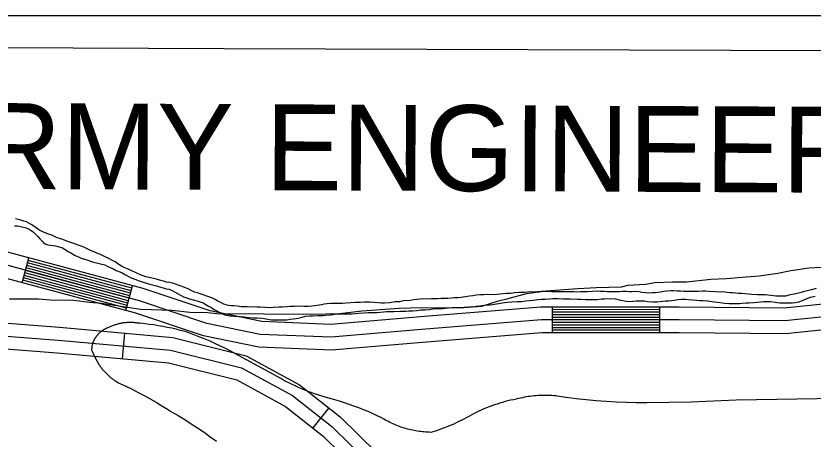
# Model space of a CAD drawing. Extents: x 3161665 to 3199565, y 885729 to 911164.
# Drawn here: x 3194058 to 3194987, y 908484 to 908977 of the extents above; entities that cross this region are included whole.
import ezdxf

# ---------------------------------------------------------------- set-up
doc = ezdxf.new("R2010")
doc.units = 0
for name, color, linetype in [('V-LEVE-TOET', 7, 'Continuous'), ('V-ROAD-CNTR', 7, 'Continuous'), ('V-SITE-VEGE', 7, 'Continuous'), ('V-TOPO-BNDY', 7, 'Continuous'), ('V-TOPO-GNAM-IDEN', 7, 'Continuous'), ('V-TOPO-SHOR', 7, 'Continuous')]:
    doc.layers.add(name, color=color, linetype=linetype)

msp = doc.modelspace()

# ---------------------------------------------------------------- linework, layer by layer
at = {"layer": 'V-LEVE-TOET'}
for points in [[(3194244.81, 908611.48), (3194239.63, 908612.66), (3194234.42, 908613.76), (3194229.2, 908614.77), (3194223.96, 908615.69), (3194218.71, 908616.53), (3194213.44, 908617.27), (3194208.17, 908617.93), (3194202.88, 908618.5), (3194199.43, 908618.82), (3194198.43, 908618.95), (3194197.42, 908619.07), (3194196.41, 908619.17), (3194195.39, 908619.25), (3194194.38, 908619.31), (3194193.36, 908619.35), (3194192.35, 908619.38), (3194191.33, 908619.39), (3194190.32, 908619.38), (3194189.3, 908619.36), (3194188.29, 908619.31), (3194187.27, 908619.25), (3194186.26, 908619.17), (3194185.25, 908619.08), (3194184.24, 908618.96), (3194183.23, 908618.83), (3194182.23, 908618.68), (3194181.23, 908618.52), (3194180.23, 908618.33), (3194179.23, 908618.13), (3194178.24, 908617.91), (3194177.25, 908617.67), (3194176.27, 908617.42), (3194175.29, 908617.15), (3194174.32, 908616.86), (3194173.35, 908616.56), (3194172.39, 908616.24), (3194171.43, 908615.9), (3194170.48, 908615.55), (3194169.53, 908615.17), (3194168.6, 908614.79), (3194167.66, 908614.38), (3194166.74, 908613.96), (3194165.82, 908613.53), (3194164.92, 908613.08), (3194164.76, 908613), (3194164.29, 908612.82), (3194163.83, 908612.63), (3194163.36, 908612.44), (3194162.9, 908612.24), (3194162.45, 908612.03), (3194162, 908611.81), (3194161.55, 908611.59), (3194161.11, 908611.36), (3194160.67, 908611.12), (3194160.23, 908610.87), (3194159.8, 908610.61), (3194159.37, 908610.35), (3194158.95, 908610.08), (3194158.53, 908609.8), (3194158.12, 908609.52), (3194157.71, 908609.23), (3194157.31, 908608.93), (3194156.92, 908608.62), (3194156.52, 908608.31), (3194156.14, 908607.99), (3194155.76, 908607.66), (3194155.38, 908607.33), (3194155.02, 908606.99), (3194154.65, 908606.64), (3194154.3, 908606.29), (3194153.94, 908605.93), (3194153.6, 908605.56), (3194153.26, 908605.19), (3194152.93, 908604.82), (3194152.61, 908604.43), (3194152.29, 908604.04), (3194151.98, 908603.65), (3194151.67, 908603.25), (3194151.38, 908602.85), (3194151.09, 908602.44), (3194150.8, 908602.02), (3194150.53, 908601.6), (3194150.26, 908601.18), (3194150, 908600.75), (3194149.74, 908600.32), (3194149.5, 908599.88), (3194149.26, 908599.44), (3194149.03, 908598.99), (3194148.81, 908598.54), (3194148.65, 908598.21), (3194148.46, 908597.76), (3194148.28, 908597.31), (3194148.11, 908596.85), (3194147.94, 908596.4), (3194147.78, 908595.94), (3194147.63, 908595.47), (3194147.49, 908595.01), (3194147.35, 908594.54), (3194147.22, 908594.07), (3194147.1, 908593.59)], [(3194615.57, 908523.37), (3194612.47, 908522.28), (3194609.39, 908521.13), (3194606.33, 908519.93), (3194603.3, 908518.68), (3194600.28, 908517.37), (3194597.29, 908516.01), (3194594.33, 908514.6), (3194591.39, 908513.14), (3194588.47, 908511.62), (3194585.58, 908510.06), (3194582.74, 908508.46), (3194579.9, 908506.89), (3194577.02, 908505.37), (3194574.12, 908503.9), (3194571.19, 908502.48), (3194568.24, 908501.11), (3194565.27, 908499.79), (3194562.27, 908498.53), (3194559.26, 908497.31), (3194556.22, 908496.15), (3194553.16, 908495.05), (3194550.08, 908493.99), (3194546.99, 908493), (3194543.87, 908492.05), (3194541.72, 908491.43), (3194539.73, 908491.49), (3194537.75, 908491.58), (3194535.77, 908491.7), (3194533.79, 908491.86), (3194531.81, 908492.06), (3194529.84, 908492.28), (3194527.87, 908492.54), (3194525.91, 908492.84), (3194523.95, 908493.17), (3194522, 908493.54), (3194520.05, 908493.94), (3194518.12, 908494.37), (3194516.19, 908494.84), (3194514.27, 908495.34), (3194512.35, 908495.87), (3194510.45, 908496.44), (3194508.56, 908497.04), (3194506.68, 908497.67), (3194504.8, 908498.34), (3194502.95, 908499.03), (3194501.1, 908499.77), (3194499.27, 908500.53), (3194497.45, 908501.32), (3194495.64, 908502.15), (3194493.85, 908503.01), (3194492.08, 908503.89), (3194490.31, 908504.81), (3194488.57, 908505.76), (3194486.84, 908506.75), (3194485.14, 908507.76), (3194484.36, 908508.23), (3194484.36, 908508.23), (3194479.05, 908510.76), (3194473.7, 908513.21), (3194468.31, 908515.56), (3194462.88, 908517.83), (3194457.41, 908519.99), (3194451.91, 908522.07), (3194446.36, 908524.05), (3194440.79, 908525.93), (3194435.18, 908527.71), (3194429.55, 908529.4), (3194423.88, 908530.99), (3194421.25, 908531.7), (3194421.25, 908531.7), (3194417.37, 908532.78), (3194413.51, 908533.92), (3194409.67, 908535.14), (3194405.85, 908536.41), (3194402.06, 908537.76), (3194398.28, 908539.17), (3194394.54, 908540.65), (3194390.82, 908542.19), (3194387.13, 908543.79), (3194383.46, 908545.46), (3194379.83, 908547.2), (3194376.22, 908548.99), (3194372.65, 908550.85), (3194369.11, 908552.77), (3194367.45, 908553.7), (3194340.19, 908568.35), (3194313.14, 908583.37), (3194312.58, 908583.69), (3194307, 908586.67), (3194301.37, 908589.54), (3194295.69, 908592.32), (3194289.97, 908595.01), (3194284.2, 908597.59), (3194278.38, 908600.07), (3194272.52, 908602.45), (3194266.63, 908604.73), (3194260.69, 908606.91), (3194255.12, 908608.85), (3194249.98, 908610.21), (3194244.81, 908611.48)], [(3194147.1, 908593.59), (3194146.98, 908593.12), (3194146.87, 908592.64), (3194146.77, 908592.16), (3194146.68, 908591.68), (3194146.6, 908591.2), (3194146.52, 908590.72), (3194146.45, 908590.23), (3194146.39, 908589.74), (3194146.33, 908589.26), (3194146.28, 908588.77), (3194146.24, 908588.28), (3194146.21, 908587.8), (3194146.21, 908587.71), (3194146.93, 908585.92), (3194147.68, 908584.14), (3194148.46, 908582.38), (3194149.27, 908580.63), (3194150.11, 908578.89), (3194150.98, 908577.17), (3194151.71, 908575.78), (3194152.22, 908574.81), (3194152.76, 908573.85), (3194153.31, 908572.89), (3194153.87, 908571.95), (3194154.45, 908571.01), (3194155.05, 908570.08), (3194155.66, 908569.17), (3194156.29, 908568.26), (3194156.94, 908567.37), (3194157.6, 908566.49), (3194158.28, 908565.62), (3194158.97, 908564.75), (3194159.67, 908563.91), (3194160.39, 908563.07), (3194161.13, 908562.24), (3194161.88, 908561.43), (3194162.64, 908560.63), (3194163.42, 908559.85), (3194164.21, 908559.08), (3194165.01, 908558.32), (3194165.83, 908557.57), (3194166.66, 908556.84), (3194167.5, 908556.13), (3194168.36, 908555.42), (3194169.22, 908554.74), (3194170.1, 908554.06), (3194170.99, 908553.41), (3194171.89, 908552.77), (3194172.8, 908552.14), (3194173.73, 908551.53), (3194174.66, 908550.93), (3194175.6, 908550.35), (3194176.56, 908549.79), (3194177.52, 908549.25), (3194178.49, 908548.72), (3194179, 908548.45), (3194186.2, 908545.09), (3194193.34, 908541.61), (3194200.41, 908538.02), (3194207.43, 908534.31), (3194214.39, 908530.48), (3194221.28, 908526.54), (3194228.1, 908522.48), (3194234.85, 908518.3), (3194239.29, 908515.48), (3194247.04, 908510.95), (3194254.71, 908506.3), (3194262.29, 908501.5), (3194269.8, 908496.58), (3194277.21, 908491.52), (3194284.54, 908486.34), (3194291.78, 908481.03)], [(3195015.21, 908530.91), (3194897.36, 908528.76), (3194844.82, 908526.77), (3194793.12, 908525.68), (3194793.12, 908525.68), (3194781.32, 908525.77), (3194769.53, 908526.06), (3194757.74, 908526.56), (3194745.97, 908527.26), (3194734.2, 908528.17), (3194722.46, 908529.28), (3194710.74, 908530.59), (3194699.04, 908532.11), (3194698.31, 908532.21), (3194696.06, 908532.61), (3194693.8, 908532.97), (3194691.53, 908533.29), (3194689.25, 908533.57), (3194686.98, 908533.82), (3194684.69, 908534.02), (3194682.41, 908534.18), (3194680.12, 908534.3), (3194677.83, 908534.38), (3194675.54, 908534.43), (3194673.25, 908534.43), (3194670.96, 908534.39), (3194668.67, 908534.31), (3194666.38, 908534.2), (3194664.1, 908534.04), (3194661.82, 908533.84), (3194659.54, 908533.61), (3194657.26, 908533.33), (3194654.99, 908533.02), (3194652.73, 908532.66), (3194650.47, 908532.27), (3194648.22, 908531.84), (3194645.98, 908531.36), (3194643.75, 908530.85), (3194641.52, 908530.3), (3194640.93, 908530.15), (3194637.71, 908529.5), (3194634.51, 908528.79), (3194631.31, 908528.02), (3194628.13, 908527.2), (3194624.96, 908526.33), (3194621.81, 908525.4), (3194618.68, 908524.41), (3194615.57, 908523.37)]]:
    msp.add_lwpolyline(points, dxfattribs=at)
at = {"layer": 'V-ROAD-CNTR'}
for p, q in [((3194065.43, 908665.63), (3194073.21, 908694.61)), ((3194186.16, 908633.24), (3194193.94, 908662.21)), ((3194683.16, 908607.33), (3194683.16, 908637.33)), ((3194808.16, 908607.36), (3194808.16, 908637.36)), ((3194184.54, 908607.04), (3194181.87, 908577.16)), ((3194422.56, 908520.12), (3194403.98, 908496.57))]:
    msp.add_line(p, q, dxfattribs=at)
for points in [[(3196359.9, 908652.2), (3196132.62, 908652.14), (3195860.89, 908645.6), (3195735.14, 908653.27), (3195639.46, 908662.13), (3195508.01, 908665.55), (3195414.81, 908666.46), (3195354.84, 908674.56), (3195246.95, 908669.62), (3195159.91, 908663.59), (3195081.43, 908649.45), (3194953.36, 908636.27), (3194831.01, 908637.36), (3194669.69, 908637.33), (3194529.48, 908626.1), (3194425.12, 908617.21), (3194344.61, 908620.38), (3194284.35, 908632.86), (3194206.38, 908658.87), (3193999.93, 908714.27)], [(3196359.39, 908637.2), (3196132.81, 908637.14), (3195860.61, 908630.59), (3195733.99, 908638.31), (3195638.57, 908647.15), (3195507.74, 908650.55), (3195413.73, 908651.47), (3195354.17, 908659.51), (3195247.81, 908654.65), (3195161.76, 908648.69), (3195083.54, 908634.59), (3194954.07, 908621.27), (3194830.95, 908622.36), (3194670.29, 908622.33), (3194530.72, 908611.15), (3194425.46, 908602.19), (3194342.78, 908605.44), (3194280.44, 908618.35), (3194202.06, 908644.5), (3193996.42, 908699.68)], [(3194193.16, 908659.31), (3194072.43, 908691.71)], [(3196358.87, 908622.2), (3196132.99, 908622.14), (3195860.34, 908615.58), (3195732.84, 908623.35), (3195637.68, 908632.16), (3195507.48, 908635.55), (3195412.65, 908636.48), (3195353.5, 908644.47), (3195248.67, 908639.67), (3195163.62, 908633.78), (3195085.64, 908619.72), (3194954.77, 908606.26), (3194830.88, 908607.36), (3194670.89, 908607.33), (3194531.95, 908596.2), (3194425.8, 908587.16), (3194340.95, 908590.5), (3194276.53, 908603.84), (3194197.74, 908630.13), (3193992.91, 908685.09)], [(3194190.05, 908647.72), (3194069.32, 908680.12)], [(3194190.82, 908650.62), (3194070.1, 908683.02)], [(3194191.6, 908653.52), (3194070.87, 908685.91)], [(3194192.38, 908656.42), (3194071.65, 908688.81)], [(3194187.72, 908639.03), (3194066.99, 908671.43)], [(3194188.49, 908641.93), (3194067.76, 908674.32)], [(3194189.27, 908644.83), (3194068.54, 908677.22)], [(3190724.76, 908628), (3191087.37, 908643.45), (3191272.95, 908657.57), (3191362.14, 908662.35), (3191445.19, 908664.42), (3191756.52, 908656.57), (3192158, 908649.56), (3192641.95, 908646.34), (3193293.33, 908647.62), (3193607.32, 908644.62), (3193892.65, 908630.63), (3194108.71, 908613.82), (3194240.84, 908602.01), (3194326.32, 908580.63), (3194388.63, 908546.88), (3194435.92, 908509.59), (3194478.95, 908467.36), (3194513.08, 908439.06), (3194516.55, 908425.43)], [(3194186.94, 908636.13), (3194066.21, 908668.53)], [(3190726.14, 908598.04), (3191089.15, 908613.5), (3191274.89, 908627.63), (3191363.32, 908632.37), (3191445.19, 908634.41), (3191755.88, 908626.57), (3192157.63, 908619.57), (3192641.88, 908616.34), (3193293.22, 908617.62), (3193606.44, 908614.62), (3193890.76, 908600.69), (3194106.22, 908583.92), (3194235.83, 908572.34), (3194315.36, 908552.45), (3194372.08, 908521.73), (3194416.07, 908487.04), (3194458.83, 908445.07), (3194486.42, 908422.19), (3194496.91, 908381.06)], [(3194808.16, 908634.36), (3194683.16, 908634.33)], [(3194808.16, 908631.36), (3194683.16, 908631.33)], [(3194808.16, 908628.36), (3194683.16, 908628.33)], [(3194808.16, 908625.36), (3194683.16, 908625.33)], [(3193891.71, 908615.66), (3194107.46, 908598.87), (3194238.33, 908587.17), (3194320.84, 908566.54), (3194380.35, 908534.3), (3194425.99, 908498.31), (3194468.89, 908456.21), (3194499.75, 908430.62), (3194515.65, 908368.27), (3194486.54, 908295.44), (3194459.9, 908242.32), (3194407.13, 908165.76), (3194259.29, 907944.32), (3194068.69, 907658.06), (3193839.9, 907321.66)], [(3194808.16, 908622.36), (3194683.16, 908622.33)], [(3194808.16, 908619.36), (3194683.16, 908619.33)], [(3194808.16, 908616.36), (3194683.16, 908616.33)], [(3194808.16, 908613.36), (3194683.16, 908613.33)], [(3194808.16, 908610.36), (3194683.16, 908610.33)]]:
    msp.add_lwpolyline(points, dxfattribs=at)
at = {"layer": 'V-SITE-VEGE'}
for p, q in [((3197270.56, 908976.51), (3189440.19, 908976.51)), ((3194945.61, 908676.76), (3194960.79, 908679.88)), ((3194960.79, 908679.88), (3194982.48, 908682.96)), ((3194982.48, 908682.96), (3194996.57, 908683.93)), ((3194867.57, 908669.81), (3194885.99, 908670.74)), ((3194885.99, 908670.74), (3194908.75, 908672.72)), ((3194908.75, 908672.72), (3194923.92, 908673.68)), ((3194923.92, 908673.68), (3194945.61, 908676.76)), ((3194763.52, 908660.89), (3194771.12, 908663)), ((3194771.12, 908663), (3194791.7, 908663.92)), ((3194791.7, 908663.92), (3194802.55, 908666)), ((3194802.55, 908666), (3194823.14, 908666.91)), ((3194823.14, 908666.91), (3194839.38, 908666.78)), ((3194839.38, 908666.78), (3194867.57, 908669.81)), ((3194630.18, 908646.81), (3194652.98, 908653.12)), ((3194652.98, 908653.12), (3194675.75, 908656.19)), ((3194675.75, 908656.19), (3194712.6, 908659.14)), ((3194712.6, 908659.14), (3194734.27, 908660.05)), ((3194734.27, 908660.05), (3194763.52, 908660.89)), ((3194050.73, 908647.15), (3194084.31, 908646.88)), ((3194084.31, 908646.88), (3194098.38, 908645.68)), ((3194098.38, 908645.68), (3194125.45, 908645.46)), ((3194125.45, 908645.46), (3194143.85, 908643.15)), ((3194143.85, 908643.15), (3194157.92, 908641.95)), ((3194600.87, 908638.38), (3194620.42, 908644.72)), ((3194620.42, 908644.72), (3194630.18, 908646.81)), ((3194157.92, 908641.95), (3194203.35, 908635.09)), ((3194203.35, 908635.09), (3194240.17, 908633.71)), ((3194240.17, 908633.71), (3194260.73, 908631.37)), ((3194461.11, 908633.01), (3194504.46, 908635.91)), ((3194504.46, 908635.91), (3194530.46, 908636.78)), ((3194530.46, 908636.78), (3194574.86, 908636.42)), ((3194574.86, 908636.42), (3194600.87, 908638.38)), ((3194260.73, 908631.37), (3194281.3, 908631.21)), ((3194281.3, 908631.21), (3194292.12, 908630.04)), ((3194292.12, 908630.04), (3194401.51, 908629.16)), ((3194401.51, 908629.16), (3194435.09, 908629.97)), ((3194435.09, 908629.97), (3194461.11, 908633.01))]:
    msp.add_line(p, q, dxfattribs=at)
at = {"layer": 'V-TOPO-BNDY'}
for p, q in [((3189433.77, 908963.92), (3194300.86, 908938.57)), ((3194300.86, 908938.57), (3197270.45, 908928.59))]:
    msp.add_line(p, q, dxfattribs=at)
at = {"layer": 'V-TOPO-SHOR'}
for points in [[(3194067.32, 908737.49), (3194063.64, 908738.64), (3194057.39, 908740.19)], [(3194480.23, 908642.25), (3194475.63, 908642.67), (3194470.84, 908642.91), (3194467.34, 908643.14), (3194464.2, 908643.17), (3194459.22, 908642.86), (3194453.87, 908642.55), (3194448.34, 908642.43), (3194442.99, 908642.12), (3194438.56, 908641.62), (3194435.43, 908641.66), (3194431.74, 908641.52), (3194428.05, 908641.38), (3194424.74, 908641.41), (3194420.68, 908641.09), (3194417.17, 908640.58), (3194414.03, 908639.88), (3194406.46, 908638.67), (3194402.95, 908638.35), (3194398.52, 908638.03), (3194393.54, 908637.9), (3194388.76, 908638.32), (3194382.49, 908638.03), (3194378.06, 908637.89), (3194374.19, 908637.75), (3194368.29, 908637.45), (3194364.6, 908637.13), (3194357.96, 908636.83), (3194354.27, 908636.51), (3194348.74, 908636.94), (3194342.48, 908637.38), (3194338.79, 908637.24), (3194334.74, 908637.47), (3194331.6, 908637.32), (3194327.55, 908637.55), (3194324.42, 908637.59), (3194320.36, 908637.82), (3194315.95, 908638.24), (3194311.9, 908638.65), (3194308.76, 908638.69), (3194305.82, 908639.28), (3194300.31, 908640.81), (3194296.64, 908642.7), (3194293.16, 908644.4), (3194290.23, 908646.09), (3194286.2, 908647.98), (3194280.51, 908650.26), (3194277.39, 908651.4), (3194274.08, 908652.54), (3194269.49, 908654.07), (3194266.18, 908654.84), (3194262.15, 908656.74), (3194258.85, 908658.62), (3194254.63, 908660.14), (3194251.69, 908661.28), (3194248.39, 908662.61), (3194243.8, 908664.13), (3194240.5, 908665.28), (3194236.82, 908666.06), (3194233.51, 908666.47), (3194230.2, 908667.61), (3194226.71, 908668.2), (3194222.85, 908669.35), (3194219.72, 908670.31), (3194213.29, 908671.67), (3194209.43, 908672.64), (3194203.37, 908674.92), (3194198.05, 908677.19), (3194193.1, 908679.65), (3194188.7, 908681.36), (3194185.04, 908683.24), (3194181.18, 908684.94), (3194176.79, 908687.76), (3194173.69, 908690.01), (3194170.57, 908691.52), (3194166.36, 908693.78), (3194161.95, 908695.86), (3194159.02, 908697.37), (3194155.91, 908698.87), (3194152.42, 908700.21), (3194148.2, 908702.1), (3194144.9, 908703.43), (3194141.05, 908705.13), (3194136.28, 908707.39), (3194131.69, 908709.29), (3194128.76, 908710.25), (3194125.45, 908711.57), (3194119.58, 908713.49), (3194115.54, 908714.82), (3194112.6, 908716.15), (3194106.17, 908718.06), (3194102.87, 908719.58), (3194099.76, 908721.09), (3194095.9, 908722.42), (3194089.29, 908724.89), (3194084.71, 908727.53), (3194081.61, 908729.77), (3194078.86, 908731.46), (3194075.94, 908733.71), (3194070.26, 908736.54), (3194067.32, 908737.49)], [(3194056.56, 908731.9), (3194059.88, 908731.87), (3194063.56, 908731.09), (3194066.69, 908730.5), (3194069.81, 908729.54), (3194074.76, 908727.45), (3194078.23, 908725.02), (3194083.52, 908719.61), (3194086.07, 908717), (3194089.71, 908713.09), (3194092.27, 908711.03), (3194095.2, 908709.71), (3194104.22, 908708.87), (3194108.27, 908707.72), (3194112.3, 908706.2), (3194119.08, 908702.25), (3194122.01, 908700.55), (3194127.14, 908697.55), (3194130.8, 908695.84), (3194134.1, 908694.52), (3194140.71, 908692.23), (3194147.33, 908689.94), (3194151.92, 908688.97), (3194156.7, 908687.81), (3194161.48, 908686.46), (3194164.23, 908685.14), (3194168.63, 908683.06), (3194171.75, 908681.73), (3194174.86, 908680.04), (3194179.27, 908678.51), (3194182.02, 908677.19), (3194185.13, 908675.5), (3194192.46, 908671.54), (3194197.6, 908669.46), (3194200.53, 908668.5), (3194205.12, 908666.79), (3194210.26, 908665.07), (3194213.94, 908663.92), (3194218.72, 908662.95), (3194221.84, 908662.17), (3194225.33, 908660.84), (3194229.74, 908659.69), (3194233.23, 908658.73), (3194236.73, 908658.13), (3194240.03, 908656.8), (3194242.96, 908655.11), (3194246.26, 908653.23), (3194250.47, 908650.79), (3194253.22, 908649.46), (3194257.07, 908647.95), (3194260.2, 908647.17), (3194264.6, 908645.83), (3194270.48, 908644.11), (3194276.18, 908642.2), (3194282.4, 908638.44), (3194286.25, 908636.37), (3194289.18, 908634.67), (3194297.05, 908630.16), (3194301.46, 908628.45), (3194307.52, 908627.09), (3194312.86, 908626.66), (3194316, 908626.63), (3194319.68, 908626.4), (3194323.92, 908625.98), (3194329.26, 908625.37), (3194334.78, 908624.75), (3194338.65, 908624.71), (3194345.47, 908624.44), (3194351.72, 908623.45), (3194355.4, 908622.67), (3194359.45, 908622.44), (3194363.51, 908622.39), (3194369.22, 908622.33), (3194374.02, 908622.64), (3194377.71, 908623.15), (3194384.54, 908623.99), (3194388.42, 908624.87), (3194391.75, 908625.75), (3194395.44, 908626.63), (3194400.06, 908627.14), (3194404.11, 908627.27), (3194410.02, 908627.57), (3194415.92, 908627.69), (3194419.05, 908628.02), (3194424.41, 908628.51), (3194427.54, 908628.85), (3194431.23, 908629.36), (3194434.36, 908629.14), (3194438.42, 908629.46), (3194441.93, 908629.42), (3194445.61, 908629.38), (3194449.48, 908629.33), (3194453.91, 908629.83), (3194457.79, 908630.16), (3194469.04, 908630.95)], [(3194900.08, 908653.29), (3194896.76, 908653.51), (3194893.45, 908653.91), (3194889.95, 908654.14), (3194886.82, 908654.54), (3194881.48, 908654.97), (3194877.42, 908654.84), (3194873, 908655.07), (3194865.63, 908655.71), (3194861.4, 908655.94), (3194857.89, 908655.8), (3194853.1, 908655.67), (3194849.41, 908655.34), (3194844.8, 908655.4), (3194841.12, 908655.62), (3194836.32, 908655.68), (3194832.27, 908655.91), (3194828.59, 908655.95), (3194824.17, 908656.37), (3194821.03, 908656.22), (3194816.6, 908655.72), (3194813.1, 908655.39), (3194809.03, 908654.7), (3194803.13, 908654.03), (3194799.81, 908653.88), (3194795.94, 908653.74), (3194792.07, 908653.97), (3194787.28, 908654.4), (3194784.15, 908654.99), (3194780.47, 908655.4), (3194775.86, 908655.26), (3194772.73, 908655.3), (3194769.23, 908655.52), (3194764.99, 908655.39), (3194761.48, 908655.06), (3194757.79, 908655.1), (3194754.66, 908655.14), (3194750.79, 908655), (3194746.92, 908655.23), (3194743.42, 908655.64), (3194739.37, 908655.68), (3194735.68, 908655.73), (3194729.78, 908655.61), (3194724.06, 908655.31), (3194720.38, 908655.16), (3194716.13, 908655.03), (3194711.52, 908654.9), (3194708.21, 908655.3), (3194705.08, 908655.16), (3194701.39, 908655.01), (3194698.07, 908655.05), (3194693.83, 908655.1), (3194690.52, 908655.32), (3194685.91, 908655.19), (3194682.59, 908655.23), (3194678.17, 908655.65), (3194674.85, 908655.5), (3194670.42, 908655.37), (3194665.82, 908655.24), (3194662.49, 908654.91), (3194657.89, 908654.96), (3194653.83, 908654.82), (3194650.51, 908654.49), (3194644.6, 908654.19), (3194639.07, 908653.88), (3194634.64, 908653.38), (3194629.66, 908653.07), (3194625.6, 908652.75), (3194622.09, 908652.24), (3194618.59, 908651.91), (3194611.95, 908651.8), (3194607.53, 908651.85), (3194603.29, 908651.72), (3194599.23, 908651.76), (3194594.43, 908651.08), (3194590.55, 908650.57), (3194586.68, 908650.06), (3194581.69, 908649.2), (3194576.89, 908648.52), (3194572.83, 908648.19), (3194568.78, 908648.06), (3194565.64, 908647.72), (3194561.39, 908647.22), (3194556.78, 908647.27), (3194553.65, 908647.31), (3194549.59, 908647.17), (3194546.09, 908647.03), (3194542.4, 908646.88), (3194537.06, 908646.76), (3194532.63, 908646.81), (3194528.57, 908646.67), (3194525.44, 908646.16), (3194521.74, 908645.65), (3194515.1, 908644.8), (3194510.67, 908644.85), (3194505.13, 908643.62), (3194499.97, 908643.31), (3194493.87, 908642.46), (3194487.6, 908641.98), (3194484.1, 908642.02), (3194480.23, 908642.25)], [(3194990.46, 908658.89), (3194984.73, 908657.48), (3194980.11, 908656.42), (3194976.6, 908655.36), (3194972.9, 908654.29), (3194969.94, 908653.41), (3194965.32, 908652.35), (3194962.36, 908651.83), (3194958.67, 908651.14), (3194955.15, 908650.26), (3194951.28, 908649.93), (3194946.67, 908649.99), (3194943.36, 908650.21), (3194937.65, 908651.01), (3194934.34, 908651.23), (3194931.02, 908651.46), (3194926.42, 908651.51), (3194922.18, 908651.56), (3194915.18, 908652.01), (3194911.86, 908652.23), (3194907.26, 908652.65), (3194903.76, 908653.06), (3194900.08, 908653.29)], [(3194469.04, 908630.95), (3194474.94, 908631.07), (3194478.81, 908631.21), (3194486.19, 908631.86), (3194489.7, 908632.37), (3194492.84, 908632.34), (3194498.36, 908632.27), (3194505.37, 908632.56), (3194508.88, 908632.71), (3194512.19, 908632.67), (3194515.33, 908632.82), (3194520.31, 908632.94), (3194525.11, 908633.44), (3194529.72, 908634.13), (3194534.33, 908634.26), (3194539.68, 908634.57), (3194544.3, 908635.25), (3194549.28, 908635.75), (3194555.18, 908635.86), (3194562, 908636.33), (3194566.07, 908636.84), (3194569.2, 908636.81), (3194576.02, 908636.91), (3194580.26, 908637.23), (3194586.16, 908637.53), (3194590.41, 908637.85), (3194594.47, 908638.36), (3194598.53, 908638.68), (3194606.28, 908639.88), (3194610.16, 908640.02), (3194613.48, 908640.35), (3194620.5, 908641.38), (3194627.15, 908642.59), (3194631.21, 908643.1), (3194636, 908643.41), (3194642.27, 908643.89), (3194647.25, 908644.02), (3194652.24, 908644.7), (3194656.11, 908645.02), (3194660.54, 908645.53), (3194666.26, 908646.2), (3194670.51, 908646.52), (3194674.75, 908646.65), (3194679.73, 908646.97), (3194683.23, 908647.3), (3194686.74, 908647.25), (3194689.87, 908647.4), (3194695.77, 908646.97), (3194703.88, 908647.06), (3194712.72, 908646.77), (3194716.41, 908646.73), (3194721.75, 908646.12), (3194724.88, 908646.26), (3194731.7, 908646.37), (3194735.39, 908646.33), (3194740.19, 908647.01), (3194743.88, 908647.15), (3194750.33, 908647.45), (3194756.59, 908646.82), (3194761, 908645.85), (3194769.1, 908644.28), (3194772.23, 908644.06), (3194777.03, 908644.38), (3194780.72, 908644.7), (3194786.98, 908644.63), (3194790.48, 908644.59), (3194793.98, 908644), (3194800.43, 908643.55), (3194805.03, 908643.5), (3194811.68, 908644.16), (3194815, 908644.49), (3194818.69, 908644.82), (3194821.83, 908645.15), (3194825.15, 908645.48), (3194829.58, 908646.17), (3194833.64, 908646.49), (3194837.88, 908646.63), (3194841.38, 908646.22), (3194846.54, 908645.97), (3194851.14, 908645.55), (3194855.01, 908645.14), (3194858.51, 908645.1), (3194863.84, 908644.49), (3194871.76, 908643.29), (3194875.07, 908643.07), (3194878.57, 908642.66), (3194883.72, 908642.04), (3194889.25, 908641.61), (3194892.75, 908641.39), (3194898.1, 908641.51), (3194901.23, 908641.66), (3194904.74, 908641.81), (3194908.8, 908642.31), (3194911.93, 908642.27), (3194917.46, 908642.58), (3194922.26, 908643.08), (3194929.27, 908643.73), (3194933.33, 908643.87), (3194937.2, 908643.83), (3194940.51, 908643.42), (3194945.11, 908642.63)], [(3194945.11, 908642.63), (3194948.24, 908642.41), (3194951.38, 908642.19), (3194957.65, 908642.3), (3194962.81, 908642.25), (3194966.31, 908642.57), (3194970.38, 908643.45), (3194974.64, 908645.06), (3194978.9, 908646.85), (3194983.89, 908648.82), (3194989.44, 908650.23)]]:
    msp.add_lwpolyline(points, dxfattribs=at)

# ---------------------------------------------------------------- texts
at = {"layer": 'V-TOPO-GNAM-IDEN'}
msp.add_text('U.S. ARMY ENGINEER DISTRICT NEW ORLEANS', height=99.9998, rotation=359.74241, dxfattribs=at).set_placement((3193627.82, 908776.85))

doc.saveas('drawing.dxf')
